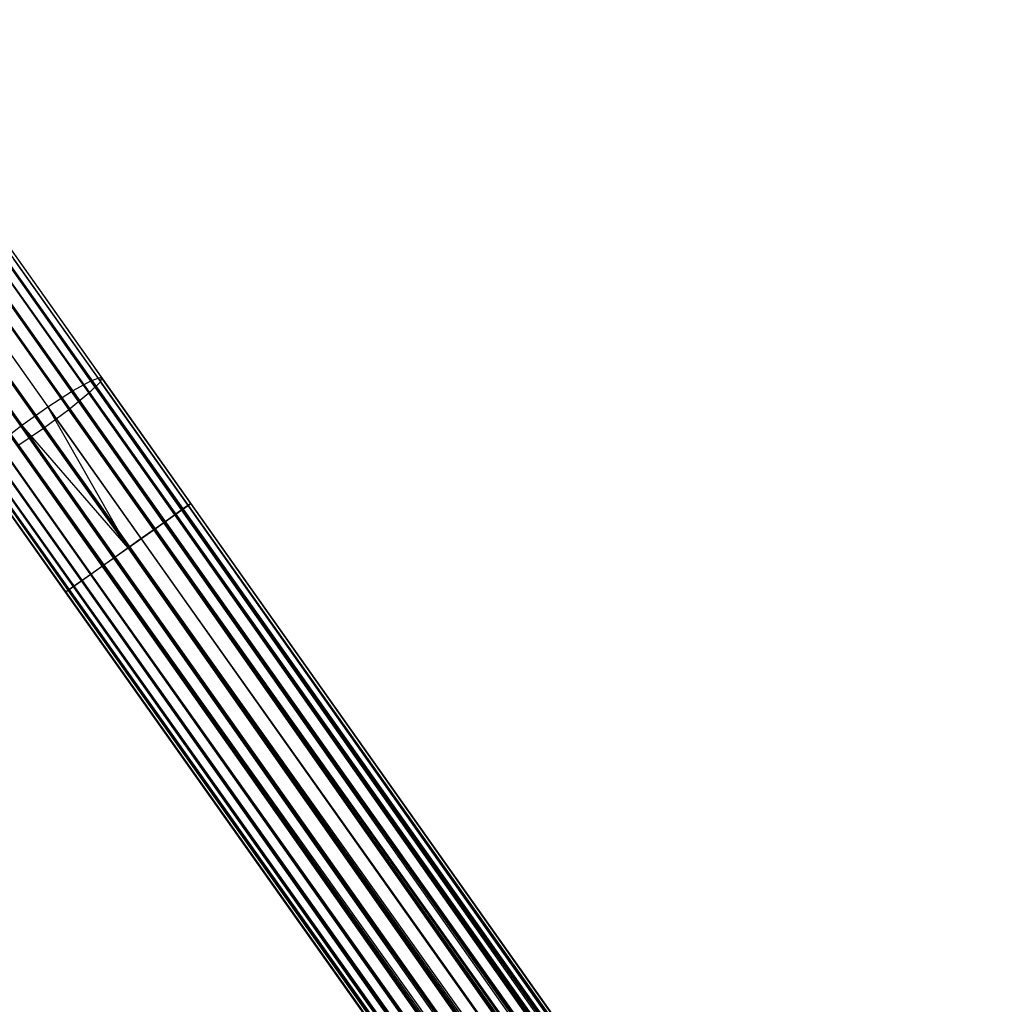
# Model space of a CAD drawing. Extents: x -189 to 189, y -189 to 189.
# Tile 285 of 591: x -94 to -82, y 125 to 138. Entities that reach past the tile are written whole.
import ezdxf

# ---------------------------------------------------------------- set-up
doc = ezdxf.new("R2010")
doc.units = 0
doc.header["$LTSCALE"] = 25.4
doc.layers.get('0').update_dxf_attribs({"linetype": 'CONTINUOUS'})

# ---------------------------------------------------------------- blocks, each defined once
blk = doc.blocks.new('CAMELEON-KENAI-C-12244_STL')
at = {"color": 0}
for p, q in [((-96.635, 138, -9), (-24.204, 35.827, -9.191)), ((-96.635, 138, -9), (-24.204, 35.827, -9.191)), ((-96.635, 138, -9), (-24.274, 35.778, -9)), ((-24.501, 35.618, -8.691), (-96.635, 138, -9)), ((-24.501, 35.618, -8.691), (-96.635, 138, -9)), ((-24.374, 35.707, -8.831), (-96.635, 138, -9)), ((-24.374, 35.707, -8.831), (-96.635, 138, -9)), ((-96.635, 138, -9), (-24.274, 35.778, -9)), ((-96.566, 138.049, -9.809), (-24.169, 35.853, -9.605)), ((-96.566, 138.049, -9.809), (-24.169, 35.853, -9.395)), ((-96.566, 138.049, -9.809), (-24.204, 35.827, -9.809)), ((-96.566, 138.049, -9.809), (-24.204, 35.827, -9.809)), ((-96.566, 138.049, -9.809), (-24.169, 35.853, -9.605)), ((-96.566, 138.049, -9.809), (-24.169, 35.853, -9.395)), ((-96.53, 138.074, -9.395), (-24.169, 35.853, -9.395)), ((-96.53, 138.074, -9.395), (-24.169, 35.853, -9.395)), ((-96.53, 138.074, -9.395), (-24.204, 35.827, -9.191)), ((-96.53, 138.074, -9.395), (-24.204, 35.827, -9.191)), ((-96.735, 137.929, -10.169), (-24.374, 35.707, -10.169)), ((-96.735, 137.929, -10.169), (-24.374, 35.707, -10.169)), ((-96.735, 137.929, -10.169), (-24.274, 35.778, -10)), ((-96.735, 137.929, -10.169), (-24.274, 35.778, -10)), ((-96.735, 137.929, -10.169), (-24.204, 35.827, -9.809)), ((-96.735, 137.929, -10.169), (-24.204, 35.827, -9.809)), ((-97.01, 137.735, -10.414), (-24.649, 35.513, -10.414)), ((-97.01, 137.735, -10.414), (-24.649, 35.513, -10.414)), ((-97.01, 137.735, -10.414), (-24.501, 35.618, -10.309)), ((-97.01, 137.735, -10.414), (-24.501, 35.618, -10.309)), ((-97.01, 137.735, -10.414), (-24.374, 35.707, -10.169)), ((-97.01, 137.735, -10.414), (-24.374, 35.707, -10.169)), ((-96.862, 137.839, -8.691), (-24.501, 35.618, -8.691)), ((-24.811, 35.398, -8.522), (-96.862, 137.839, -8.691)), ((-24.811, 35.398, -8.522), (-96.862, 137.839, -8.691)), ((-24.649, 35.513, -8.586), (-96.862, 137.839, -8.691)), ((-24.649, 35.513, -8.586), (-96.862, 137.839, -8.691)), ((-96.862, 137.839, -8.691), (-24.501, 35.618, -8.691)), ((-24.811, 35.398, -8.522), (-97.172, 137.62, -8.522)), ((-24.811, 35.398, -8.522), (-97.172, 137.62, -8.522)), ((-24.649, 35.513, -10.414), (-97.342, 137.5, -10.5)), ((-24.981, 35.278, -8.5), (-97.342, 137.5, -8.5)), ((-24.981, 35.278, -8.5), (-97.342, 137.5, -8.5)), ((-24.811, 35.398, -10.478), (-97.342, 137.5, -10.5)), ((-24.649, 35.513, -10.414), (-97.342, 137.5, -10.5)), ((-24.811, 35.398, -10.478), (-97.342, 137.5, -10.5)), ((-24.981, 35.278, -10.5), (-97.342, 137.5, -10.5)), ((-24.981, 35.278, -10.5), (-97.342, 137.5, -10.5)), ((-97.512, 137.38, -8.522), (-25.15, 35.158, -8.522)), ((-25.46, 34.938, -8.691), (-97.512, 137.38, -8.522)), ((-25.46, 34.938, -8.691), (-97.512, 137.38, -8.522)), ((-25.313, 35.043, -8.586), (-97.512, 137.38, -8.522)), ((-25.313, 35.043, -8.586), (-97.512, 137.38, -8.522)), ((-97.512, 137.38, -8.522), (-25.15, 35.158, -8.522)), ((-97.674, 137.265, -10.414), (-25.46, 34.938, -10.309)), ((-97.674, 137.265, -10.414), (-25.46, 34.938, -10.309)), ((-97.674, 137.265, -10.414), (-25.313, 35.043, -10.414)), ((-24.981, 35.278, -10.5), (-97.674, 137.265, -10.414)), ((-24.981, 35.278, -10.5), (-97.674, 137.265, -10.414)), ((-25.15, 35.158, -10.478), (-97.674, 137.265, -10.414)), ((-25.15, 35.158, -10.478), (-97.674, 137.265, -10.414)), ((-97.674, 137.265, -10.414), (-25.313, 35.043, -10.414)), ((-25.587, 34.849, -8.831), (-97.822, 137.16, -8.691)), ((-25.587, 34.849, -8.831), (-97.822, 137.16, -8.691)), ((-25.46, 34.938, -8.691), (-97.822, 137.16, -8.691)), ((-25.46, 34.938, -8.691), (-97.822, 137.16, -8.691)), ((-25.687, 34.778, -9), (-98.049, 136.999, -9)), ((-98.049, 136.999, -9), (-25.757, 34.728, -9.191)), ((-25.687, 34.778, -9), (-98.049, 136.999, -9)), ((-25.587, 34.849, -8.831), (-98.049, 136.999, -9)), ((-25.587, 34.849, -8.831), (-98.049, 136.999, -9)), ((-98.049, 136.999, -9), (-25.757, 34.728, -9.191)), ((-98.049, 136.999, -9), (-25.792, 34.703, -9.395)), ((-98.049, 136.999, -9), (-25.792, 34.703, -9.395)), ((-97.948, 137.07, -10.169), (-25.587, 34.849, -10.169)), ((-97.948, 137.07, -10.169), (-25.587, 34.849, -10.169)), ((-97.948, 137.07, -10.169), (-25.46, 34.938, -10.309)), ((-97.948, 137.07, -10.169), (-25.46, 34.938, -10.309)), ((-98.154, 136.925, -9.395), (-25.792, 34.703, -9.395)), ((-98.154, 136.925, -9.395), (-25.792, 34.703, -9.605)), ((-98.154, 136.925, -9.395), (-25.792, 34.703, -9.395)), ((-98.154, 136.925, -9.395), (-25.792, 34.703, -9.605)), ((-98.154, 136.925, -9.395), (-25.757, 34.728, -9.809)), ((-98.154, 136.925, -9.395), (-25.757, 34.728, -9.809)), ((-98.118, 136.95, -9.809), (-25.757, 34.728, -9.809)), ((-98.118, 136.95, -9.809), (-25.757, 34.728, -9.809)), ((-98.118, 136.95, -9.809), (-25.687, 34.778, -10)), ((-98.118, 136.95, -9.809), (-25.687, 34.778, -10)), ((-98.118, 136.95, -9.809), (-25.587, 34.849, -10.169)), ((-98.118, 136.95, -9.809), (-25.587, 34.849, -10.169)), ((-94.545, 135.048, -159.591), (-93.374, 133.394, -159.897)), ((-94.545, 135.048, -159.591), (-93.374, 133.394, -159.897)), ((-94.395, 135.058, -159.203), (-93.246, 133.436, -159.504)), ((-94.395, 135.058, -159.203), (-93.246, 133.436, -159.504)), ((-94.808, 134.938, -159.894), (-93.619, 133.258, -160.205)), ((-94.808, 134.938, -159.894), (-93.619, 133.258, -160.205)), ((-94.383, 134.966, -158.798), (-93.258, 133.377, -159.092)), ((-94.383, 134.966, -158.798), (-93.258, 133.377, -159.092)), ((-94.511, 134.788, -158.445), (-93.407, 133.227, -158.734)), ((-94.511, 134.788, -158.445), (-93.407, 133.227, -158.734)), ((-95.138, 134.746, -160.059), (-93.939, 133.052, -160.373)), ((-95.138, 134.746, -160.059), (-93.939, 133.052, -160.373)), ((-94.758, 134.554, -158.206), (-93.667, 133.013, -158.491)), ((-94.758, 134.554, -158.206), (-93.667, 133.013, -158.491)), ((-95.477, 134.505, -160.059), (-94.278, 132.812, -160.373)), ((-95.477, 134.505, -160.059), (-94.278, 132.812, -160.373)), ((-93.994, 132.771, -158.405), (-95.08, 134.305, -158.121)), ((-93.994, 132.771, -158.405), (-95.08, 134.305, -158.121)), ((-93.619, 133.258, -160.205), (-93.374, 133.394, -159.897)), ((-93.619, 133.258, -160.205), (-93.374, 133.394, -159.897)), ((-93.374, 133.394, -159.897), (-93.246, 133.436, -159.504)), ((-93.374, 133.394, -159.897), (-93.246, 133.436, -159.504)), ((-92.191, 131.722, -160), (-93.374, 133.394, -159.897)), ((-92.191, 131.722, -160), (-93.374, 133.394, -159.897)), ((-93.246, 133.436, -159.504), (-93.258, 133.377, -159.092)), ((-93.246, 133.436, -159.504), (-93.258, 133.377, -159.092)), ((-92.086, 131.796, -159.605), (-93.246, 133.436, -159.504)), ((-92.086, 131.796, -159.605), (-93.246, 133.436, -159.504)), ((-93.939, 133.052, -160.373), (-93.619, 133.258, -160.205)), ((-93.939, 133.052, -160.373), (-93.619, 133.258, -160.205)), ((-92.418, 131.561, -160.309), (-93.619, 133.258, -160.205)), ((-92.418, 131.561, -160.309), (-93.619, 133.258, -160.205)), ((-93.258, 133.377, -159.092), (-93.407, 133.227, -158.734)), ((-93.258, 133.377, -159.092), (-93.407, 133.227, -158.734)), ((-92.121, 131.771, -159.191), (-93.258, 133.377, -159.092)), ((-92.121, 131.771, -159.191), (-93.258, 133.377, -159.092)), ((-93.407, 133.227, -158.734), (-93.667, 133.013, -158.491)), ((-93.407, 133.227, -158.734), (-93.667, 133.013, -158.491)), ((-92.291, 131.651, -158.831), (-93.407, 133.227, -158.734)), ((-92.291, 131.651, -158.831), (-93.407, 133.227, -158.734)), ((-94.278, 132.812, -160.373), (-93.939, 133.052, -160.373)), ((-94.278, 132.812, -160.373), (-93.939, 133.052, -160.373)), ((-93.667, 133.013, -158.491), (-93.994, 132.771, -158.405)), ((-93.667, 133.013, -158.491), (-93.994, 132.771, -158.405)), ((-92.728, 131.342, -160.478), (-93.939, 133.052, -160.373)), ((-92.728, 131.342, -160.478), (-93.939, 133.052, -160.373)), ((-92.898, 131.222, -160.5), (-93.939, 133.052, -160.373)), ((-92.898, 131.222, -160.5), (-93.939, 133.052, -160.373)), ((-92.566, 131.457, -158.586), (-93.667, 133.013, -158.491)), ((-92.566, 131.457, -158.586), (-93.667, 133.013, -158.491)), ((-94.579, 132.579, -160.205), (-94.278, 132.812, -160.373)), ((-94.579, 132.579, -160.205), (-94.278, 132.812, -160.373)), ((-93.994, 132.771, -158.405), (-94.331, 132.543, -158.491)), ((-93.994, 132.771, -158.405), (-94.331, 132.543, -158.491)), ((-92.898, 131.222, -160.5), (-94.278, 132.812, -160.373)), ((-92.898, 131.222, -160.5), (-94.278, 132.812, -160.373)), ((-93.067, 131.102, -160.478), (-94.278, 132.812, -160.373)), ((-93.067, 131.102, -160.478), (-94.278, 132.812, -160.373)), ((-92.898, 131.222, -158.5), (-93.994, 132.771, -158.405)), ((-92.898, 131.222, -158.5), (-93.994, 132.771, -158.405)), ((-93.377, 130.882, -160.309), (-94.579, 132.579, -160.205)), ((-93.377, 130.882, -160.309), (-94.579, 132.579, -160.205)), ((-93.23, 130.987, -158.586), (-94.331, 132.543, -158.491)), ((-93.23, 130.987, -158.586), (-94.331, 132.543, -158.491)), ((-93.605, 130.721, -160), (-94.788, 132.393, -159.897)), ((-93.605, 130.721, -160), (-94.788, 132.393, -159.897)), ((-93.504, 130.792, -158.831), (-94.62, 132.368, -158.734)), ((-93.504, 130.792, -158.831), (-94.62, 132.368, -158.734)), ((-93.709, 130.647, -159.605), (-94.87, 132.286, -159.504)), ((-93.709, 130.647, -159.605), (-94.87, 132.286, -159.504)), ((-93.674, 130.672, -159.191), (-94.81, 132.278, -159.092)), ((-93.674, 130.672, -159.191), (-94.81, 132.278, -159.092)), ((-92.191, 131.722, -160), (-92.418, 131.561, -160.309)), ((-92.191, 131.722, -160), (-92.418, 131.561, -160.309)), ((-92.291, 131.651, -158.831), (-92.121, 131.771, -159.191)), ((-92.291, 131.651, -158.831), (-92.121, 131.771, -159.191)), ((-92.086, 131.796, -159.605), (-92.191, 131.722, -160)), ((-92.086, 131.796, -159.605), (-92.191, 131.722, -160)), ((-35.298, 51.498, -159.809), (-92.191, 131.722, -160)), ((-35.367, 51.449, -160), (-92.191, 131.722, -160)), ((-35.298, 51.498, -159.809), (-92.191, 131.722, -160)), ((-35.367, 51.449, -160), (-92.191, 131.722, -160)), ((-35.467, 51.378, -160.169), (-92.191, 131.722, -160)), ((-35.467, 51.378, -160.169), (-92.191, 131.722, -160)), ((-92.121, 131.771, -159.191), (-92.086, 131.796, -159.605)), ((-92.121, 131.771, -159.191), (-92.086, 131.796, -159.605)), ((-35.467, 51.378, -158.831), (-92.121, 131.771, -159.191)), ((-35.367, 51.449, -159), (-92.121, 131.771, -159.191)), ((-35.467, 51.378, -158.831), (-92.121, 131.771, -159.191)), ((-35.367, 51.449, -159), (-92.121, 131.771, -159.191)), ((-35.298, 51.498, -159.191), (-92.121, 131.771, -159.191)), ((-35.298, 51.498, -159.191), (-92.121, 131.771, -159.191)), ((-35.298, 51.498, -159.191), (-92.086, 131.796, -159.605)), ((-35.298, 51.498, -159.191), (-92.086, 131.796, -159.605)), ((-35.262, 51.524, -159.395), (-92.086, 131.796, -159.605)), ((-35.262, 51.524, -159.395), (-92.086, 131.796, -159.605)), ((-35.262, 51.524, -159.605), (-92.086, 131.796, -159.605)), ((-35.262, 51.524, -159.605), (-92.086, 131.796, -159.605)), ((-35.298, 51.498, -159.809), (-92.086, 131.796, -159.605)), ((-35.298, 51.498, -159.809), (-92.086, 131.796, -159.605)), ((-92.566, 131.457, -158.586), (-92.291, 131.651, -158.831)), ((-92.566, 131.457, -158.586), (-92.291, 131.651, -158.831)), ((-35.742, 51.184, -158.586), (-92.291, 131.651, -158.831)), ((-35.594, 51.289, -158.691), (-92.291, 131.651, -158.831)), ((-35.742, 51.184, -158.586), (-92.291, 131.651, -158.831)), ((-35.594, 51.289, -158.691), (-92.291, 131.651, -158.831)), ((-35.467, 51.378, -158.831), (-92.291, 131.651, -158.831)), ((-35.467, 51.378, -158.831), (-92.291, 131.651, -158.831)), ((-92.418, 131.561, -160.309), (-92.728, 131.342, -160.478)), ((-92.418, 131.561, -160.309), (-92.728, 131.342, -160.478)), ((-35.467, 51.378, -160.169), (-92.418, 131.561, -160.309)), ((-35.594, 51.289, -160.309), (-92.418, 131.561, -160.309)), ((-35.467, 51.378, -160.169), (-92.418, 131.561, -160.309)), ((-35.594, 51.289, -160.309), (-92.418, 131.561, -160.309)), ((-35.742, 51.184, -160.414), (-92.418, 131.561, -160.309)), ((-35.742, 51.184, -160.414), (-92.418, 131.561, -160.309)), ((-92.898, 131.222, -158.5), (-92.566, 131.457, -158.586)), ((-92.898, 131.222, -158.5), (-92.566, 131.457, -158.586)), ((-92.728, 131.342, -160.478), (-92.898, 131.222, -160.5)), ((-92.728, 131.342, -160.478), (-92.898, 131.222, -160.5)), ((-35.742, 51.184, -160.414), (-92.728, 131.342, -160.478)), ((-35.742, 51.184, -160.414), (-92.728, 131.342, -160.478)), ((-35.904, 51.069, -160.478), (-92.728, 131.342, -160.478)), ((-35.904, 51.069, -160.478), (-92.728, 131.342, -160.478)), ((-36.074, 50.949, -158.5), (-92.566, 131.457, -158.586)), ((-35.904, 51.069, -158.522), (-92.566, 131.457, -158.586)), ((-36.074, 50.949, -158.5), (-92.566, 131.457, -158.586)), ((-35.904, 51.069, -158.522), (-92.566, 131.457, -158.586)), ((-35.742, 51.184, -158.586), (-92.566, 131.457, -158.586)), ((-35.742, 51.184, -158.586), (-92.566, 131.457, -158.586)), ((-93.23, 130.987, -158.586), (-92.898, 131.222, -158.5)), ((-93.23, 130.987, -158.586), (-92.898, 131.222, -158.5)), ((-92.898, 131.222, -160.5), (-93.067, 131.102, -160.478)), ((-92.898, 131.222, -160.5), (-93.067, 131.102, -160.478)), ((-92.898, 131.222, -158.5), (-36.074, 50.949, -158.5)), ((-36.074, 50.949, -160.5), (-92.898, 131.222, -160.5)), ((-36.074, 50.949, -160.5), (-92.898, 131.222, -160.5)), ((-36.406, 50.714, -158.586), (-92.898, 131.222, -158.5)), ((-36.406, 50.714, -158.586), (-92.898, 131.222, -158.5)), ((-36.244, 50.829, -158.522), (-92.898, 131.222, -158.5)), ((-36.244, 50.829, -158.522), (-92.898, 131.222, -158.5)), ((-92.898, 131.222, -158.5), (-36.074, 50.949, -158.5)), ((-93.067, 131.102, -160.478), (-93.377, 130.882, -160.309)), ((-93.067, 131.102, -160.478), (-93.377, 130.882, -160.309)), ((-36.244, 50.829, -160.478), (-93.067, 131.102, -160.478)), ((-36.244, 50.829, -160.478), (-93.067, 131.102, -160.478)), ((-36.406, 50.714, -160.414), (-93.067, 131.102, -160.478)), ((-36.406, 50.714, -160.414), (-93.067, 131.102, -160.478)), ((-93.504, 130.792, -158.831), (-93.23, 130.987, -158.586)), ((-93.504, 130.792, -158.831), (-93.23, 130.987, -158.586)), ((-36.68, 50.52, -158.831), (-93.23, 130.987, -158.586)), ((-36.554, 50.609, -158.691), (-93.23, 130.987, -158.586)), ((-36.68, 50.52, -158.831), (-93.23, 130.987, -158.586)), ((-36.554, 50.609, -158.691), (-93.23, 130.987, -158.586)), ((-36.406, 50.714, -158.586), (-93.23, 130.987, -158.586)), ((-36.406, 50.714, -158.586), (-93.23, 130.987, -158.586)), ((-93.377, 130.882, -160.309), (-93.605, 130.721, -160)), ((-93.377, 130.882, -160.309), (-93.605, 130.721, -160)), ((-36.406, 50.714, -160.414), (-93.377, 130.882, -160.309)), ((-36.554, 50.609, -160.309), (-93.377, 130.882, -160.309)), ((-36.406, 50.714, -160.414), (-93.377, 130.882, -160.309)), ((-36.554, 50.609, -160.309), (-93.377, 130.882, -160.309)), ((-36.68, 50.52, -160.169), (-93.377, 130.882, -160.309)), ((-36.68, 50.52, -160.169), (-93.377, 130.882, -160.309)), ((-93.605, 130.721, -160), (-93.709, 130.647, -159.605)), ((-93.605, 130.721, -160), (-93.709, 130.647, -159.605)), ((-93.674, 130.672, -159.191), (-93.504, 130.792, -158.831)), ((-93.674, 130.672, -159.191), (-93.504, 130.792, -158.831)), ((-36.68, 50.52, -160.169), (-93.605, 130.721, -160)), ((-36.781, 50.449, -160), (-93.605, 130.721, -160)), ((-36.68, 50.52, -160.169), (-93.605, 130.721, -160)), ((-36.781, 50.449, -160), (-93.605, 130.721, -160)), ((-36.85, 50.399, -159.809), (-93.605, 130.721, -160)), ((-36.85, 50.399, -159.809), (-93.605, 130.721, -160)), ((-36.85, 50.399, -159.191), (-93.504, 130.792, -158.831)), ((-36.781, 50.449, -159), (-93.504, 130.792, -158.831)), ((-36.85, 50.399, -159.191), (-93.504, 130.792, -158.831)), ((-36.781, 50.449, -159), (-93.504, 130.792, -158.831)), ((-36.68, 50.52, -158.831), (-93.504, 130.792, -158.831)), ((-36.68, 50.52, -158.831), (-93.504, 130.792, -158.831)), ((-93.709, 130.647, -159.605), (-93.674, 130.672, -159.191)), ((-93.709, 130.647, -159.605), (-93.674, 130.672, -159.191)), ((-36.85, 50.399, -159.809), (-93.709, 130.647, -159.605)), ((-36.85, 50.399, -159.809), (-93.709, 130.647, -159.605)), ((-36.886, 50.374, -159.605), (-93.709, 130.647, -159.605)), ((-36.886, 50.374, -159.605), (-93.709, 130.647, -159.605)), ((-36.886, 50.374, -159.605), (-93.674, 130.672, -159.191)), ((-36.886, 50.374, -159.605), (-93.674, 130.672, -159.191)), ((-36.886, 50.374, -159.395), (-93.674, 130.672, -159.191)), ((-36.886, 50.374, -159.395), (-93.674, 130.672, -159.191)), ((-36.85, 50.399, -159.191), (-93.674, 130.672, -159.191)), ((-36.85, 50.399, -159.191), (-93.674, 130.672, -159.191))]:
    blk.add_line(p, q, dxfattribs=at)

msp = doc.modelspace()

# ---------------------------------------------------------------- block references
at = {"color": 0}
msp.add_blockref('CAMELEON-KENAI-C-12244_STL', (0, 0), dxfattribs=at)

doc.saveas('drawing.dxf')
